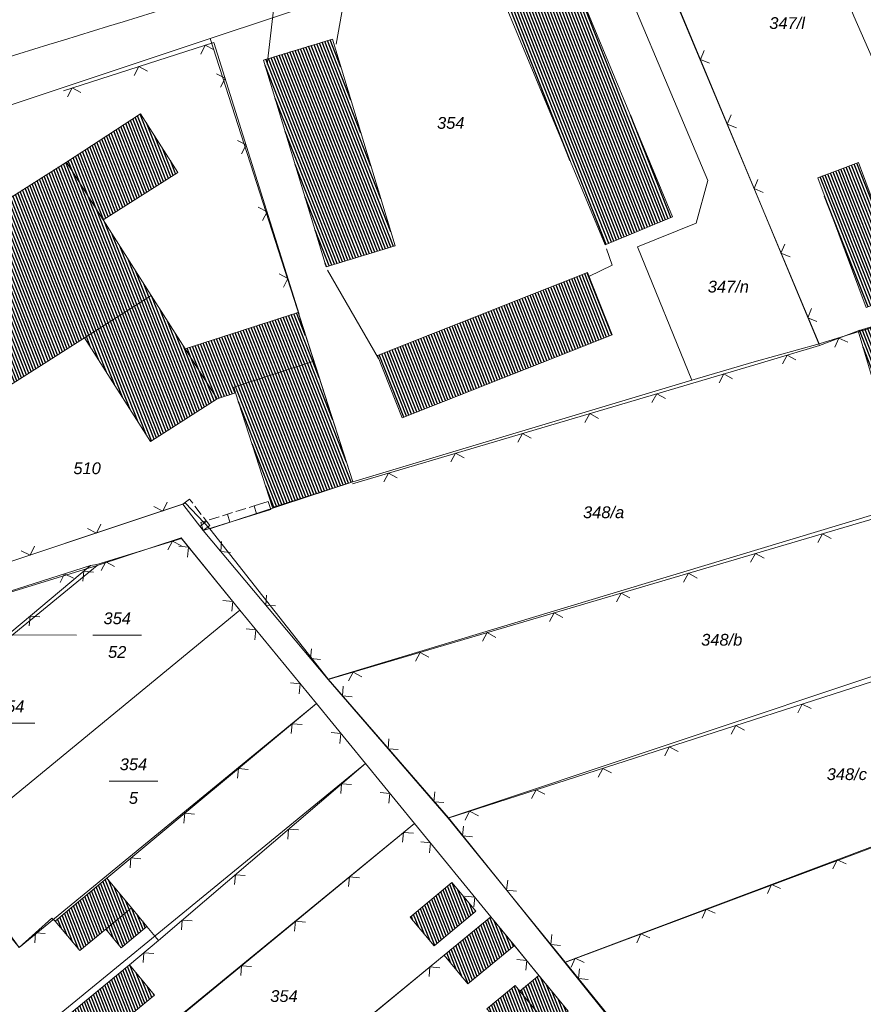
# Model space of a CAD drawing. Header units: metres. Extents: x 345144 to 348639, y 5629211 to 5635235.
# Tile 853 of 1056: x 347460 to 347520, y 5630780 to 5630851. Entities that reach past the tile are written whole.
import ezdxf
from ezdxf.enums import TextEntityAlignment as Align

# ---------------------------------------------------------------- set-up
doc = ezdxf.new("R2010")
doc.units = ezdxf.units.M
doc.header["$MEASUREMENT"] = 0
for name, color, linetype in [('081-083 Topographie', 7, 'Continuous'), ('AX Flurstück', 7, 'Continuous'), ('AX Gebäude', 7, 'Continuous'), ('Definitionslinie', 7, 'Continuous'), ('MG Präsentationsobjekt - Linie', 7, 'Continuous'), ('Präsentationsobjekt -Text (punktförmig)', 7, 'Continuous')]:
    doc.layers.add(name, color=color, linetype=linetype)
doc.styles.add('ARIALIT', font='ariali.ttf', dxfattribs={"height": 1})
pattern_1 = [(111.5294117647, (0, 0), (-0.186045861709, -0.07339575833), [])]

msp = doc.modelspace()

# ---------------------------------------------------------------- hatches: boundary and pattern name
at = {"layer": 'AX Gebäude', "true_color": 0x4f4f4f}
h = msp.add_hatch(dxfattribs=at)
h.set_pattern_fill('_USER', color=251, scale=0.2, angle=111.52941176, style=0, pattern_type=0)
h.set_pattern_definition(pattern_1)
h.paths.add_polyline_path([(347499.28, 5630854.517), (347506.706, 5630836.603), (347501.88, 5630834.602), (347494.455, 5630852.517)], flags=0)
h = msp.add_hatch(dxfattribs=at)
h.set_pattern_fill('_USER', color=251, scale=0.2, angle=111.52941176, style=0, pattern_type=0)
h.set_pattern_definition(pattern_1)
h.paths.add_polyline_path([(347482.377, 5630849.32), (347486.861, 5630834.532), (347481.929, 5630833.036), (347477.444, 5630847.825)], flags=0)
h = msp.add_hatch(dxfattribs=at)
h.set_pattern_fill('_USER', color=251, scale=0.2, angle=111.52941176, style=0, pattern_type=0)
h.set_pattern_definition(pattern_1)
h.paths.add_polyline_path([(347463.345, 5630840.526), (347468.66, 5630843.984), (347471.323, 5630839.787), (347465.969, 5630836.398)], flags=0)
h = msp.add_hatch(dxfattribs=at)
h.set_pattern_fill('_USER', color=251, scale=0.2, angle=111.52941176, style=0, pattern_type=0)
h.set_pattern_definition(pattern_1)
h.paths.add_polyline_path([(347464.654, 5630827.967), (347457.863, 5630823.658), (347451.805, 5630833.211), (347463.345, 5630840.526), (347465.969, 5630836.398), (347469.414, 5630830.99)], flags=0)
h = msp.add_hatch(dxfattribs=at)
h.set_pattern_fill('_USER', color=251, scale=0.2, angle=111.52941176, style=0, pattern_type=0)
h.set_pattern_definition(pattern_1)
h.paths.add_polyline_path([(347520.001, 5630840.487), (347522.488, 5630833.84), (347524.16, 5630834.465), (347525.142, 5630831.84), (347520.563, 5630830.127), (347517.094, 5630839.399)], flags=0)
h = msp.add_hatch(dxfattribs=at)
h.set_pattern_fill('_USER', color=251, scale=0.2, angle=111.52941176, style=0, pattern_type=0)
h.set_pattern_definition(pattern_1)
h.paths.add_polyline_path([(347485.611, 5630826.698), (347500.628, 5630832.624), (347502.385, 5630828.172), (347487.368, 5630822.246)], flags=0)
h = msp.add_hatch(dxfattribs=at)
h.set_pattern_fill('_USER', color=251, scale=0.2, angle=111.52941176, style=0, pattern_type=0)
h.set_pattern_definition(pattern_1)
h.paths.add_polyline_path([(347519.986, 5630828.466), (347531.17, 5630831.892), (347532.276, 5630828.304), (347521.069, 5630824.855)], flags=0)
h = msp.add_hatch(dxfattribs=at)
h.set_pattern_fill('_USER', color=251, scale=0.2, angle=111.52941176, style=0, pattern_type=0)
h.set_pattern_definition(pattern_1)
h.paths.add_polyline_path([(347469.414, 5630830.99), (347471.848, 5630827.165), (347474.125, 5630823.588), (347469.368, 5630820.547), (347464.654, 5630827.967)], flags=0)
h = msp.add_hatch(dxfattribs=at)
h.set_pattern_fill('_USER', color=251, scale=0.2, angle=111.52941176, style=0, pattern_type=0)
h.set_pattern_definition(pattern_1)
h.paths.add_polyline_path([(347471.848, 5630827.165), (347479.919, 5630829.773), (347481.045, 5630826.289), (347475.315, 5630824.437), (347475.451, 5630824.016), (347474.125, 5630823.588)], flags=0)
h = msp.add_hatch(dxfattribs=at)
h.set_pattern_fill('_USER', color=251, scale=0.2, angle=111.52941176, style=0, pattern_type=0)
h.set_pattern_definition(pattern_1)
h.paths.add_polyline_path([(347475.451, 5630824.016), (347475.315, 5630824.437), (347481.045, 5630826.289), (347483.829, 5630817.672), (347478.1, 5630815.821)], flags=0)
h = msp.add_hatch(dxfattribs=at)
h.set_pattern_fill('_USER', color=251, scale=0.2, angle=111.52941176, style=0, pattern_type=0)
h.set_pattern_definition(pattern_1)
h.paths.add_polyline_path([(347466.159, 5630785.675), (347464.308, 5630784.136), (347462.545, 5630786.256), (347466.24, 5630789.328), (347468.003, 5630787.208)], flags=0)
h = msp.add_hatch(dxfattribs=at)
h.set_pattern_fill('_USER', color=251, scale=0.2, angle=111.52941176, style=0, pattern_type=0)
h.set_pattern_definition(pattern_1)
h.paths.add_polyline_path([(347487.945, 5630786.52), (347490.928, 5630789.002), (347492.631, 5630786.955), (347489.648, 5630784.473)], flags=0)
h = msp.add_hatch(dxfattribs=at)
h.set_pattern_fill('_USER', color=251, scale=0.2, angle=111.52941176, style=0, pattern_type=0)
h.set_pattern_definition(pattern_1)
h.paths.add_polyline_path([(347466.159, 5630785.675), (347468.003, 5630787.208), (347469.113, 5630785.873), (347467.269, 5630784.34)], flags=0)
h = msp.add_hatch(dxfattribs=at)
h.set_pattern_fill('_USER', color=251, scale=0.2, angle=111.52941176, style=0, pattern_type=0)
h.set_pattern_definition(pattern_1)
h.paths.add_polyline_path([(347490.374, 5630783.821), (347493.71, 5630786.565), (347495.408, 5630784.501), (347492.072, 5630781.757)], flags=0)
h = msp.add_hatch(dxfattribs=at)
h.set_pattern_fill('_USER', color=251, scale=0.2, angle=111.52941176, style=0, pattern_type=0)
h.set_pattern_definition(pattern_1)
h.paths.add_polyline_path([(347460.621, 5630777.161), (347467.857, 5630783.122), (347469.647, 5630780.949), (347462.411, 5630774.988)], flags=0)
h = msp.add_hatch(dxfattribs=at)
h.set_pattern_fill('_USER', color=251, scale=0.2, angle=111.52941176, style=0, pattern_type=0)
h.set_pattern_definition(pattern_1)
h.paths.add_polyline_path([(347495.774, 5630781.248), (347497.138, 5630782.367), (347499.239, 5630779.806), (347497.875, 5630778.687)], flags=0)
h = msp.add_hatch(dxfattribs=at)
h.set_pattern_fill('_USER', color=251, scale=0.2, angle=111.52941176, style=0, pattern_type=0)
h.set_pattern_definition(pattern_1)
h.paths.add_polyline_path([(347495.774, 5630781.248), (347497.875, 5630778.687), (347495.852, 5630777.026), (347493.627, 5630779.737), (347493.422, 5630779.987), (347495.446, 5630781.648)], flags=0)

# ---------------------------------------------------------------- linework, layer by layer
at = {"layer": '081-083 Topographie', "color": 7, "linetype": 'Continuous', "lineweight": 5, "flags": 128}
for points in [[(347530.349, 5630864.196), (347519.186, 5630855.82), (347519.186, 5630855.82), (347518.111, 5630855.014), (347518.111, 5630855.014), (347519.672, 5630850.971), (347519.672, 5630850.971), (347522.213, 5630845.212), (347522.213, 5630845.212), (347523.483, 5630845.928)], [(347517.211, 5630827.407), (347504.028, 5630859.078), (347504.028, 5630859.078), (347514.298, 5630863.402)], [(347477.704, 5630847.5), (347478.195, 5630851.595), (347478.195, 5630851.595), (347483.402, 5630853.25), (347483.402, 5630853.25), (347482.646, 5630848.955)], [(347463.138, 5630845.625), (347473.901, 5630849.08), (347473.901, 5630849.08), (347480.004, 5630829.648)], [(347446.087, 5630834.675), (347452.648, 5630811.358), (347452.648, 5630811.358), (347454.559, 5630810.36), (347454.559, 5630810.36), (347471.682, 5630816.056)], [(347500.729, 5630832.355), (347502.398, 5630833.145), (347502.398, 5630833.145), (347501.994, 5630834.315)], [(347482.035, 5630832.802), (347485.668, 5630826.489)], [(347517.211, 5630827.407), (347519.986, 5630828.465)], [(347483.808, 5630817.525), (347508.16, 5630824.716), (347508.16, 5630824.716), (347512.603, 5630826.028), (347512.603, 5630826.028), (347517.211, 5630827.407)], [(347482.076, 5630803.524), (347533.597, 5630818.712)], [(347471.682, 5630816.056), (347473.135, 5630814.177), (347473.135, 5630814.177), (347477.968, 5630815.693)], [(347473.135, 5630814.177), (347482.076, 5630803.524)], [(347465.071, 5630811.68), (347465.533, 5630811.755), (347465.533, 5630811.755), (347471.582, 5630813.611), (347471.582, 5630813.611), (347475.757, 5630808.478), (347475.757, 5630808.478), (347481.229, 5630801.801)], [(347448.764, 5630798.026), (347465.071, 5630811.68)], [(347451.839, 5630807.458), (347465.071, 5630811.68)], [(347490.662, 5630793.613), (347536.553, 5630808.393), (347536.553, 5630808.393), (347537.84, 5630808.823)], [(347482.076, 5630803.524), (347490.662, 5630793.613)], [(347466.238, 5630789.328), (347481.229, 5630801.801)], [(347481.229, 5630801.801), (347484.738, 5630797.526)], [(347499.02, 5630783.312), (347542.607, 5630799.701)], [(347467.86, 5630783.119), (347469.936, 5630784.864), (347469.936, 5630784.864), (347484.738, 5630797.526)], [(347484.738, 5630797.526), (347488.247, 5630793.241)], [(347490.662, 5630793.613), (347499.02, 5630783.312)], [(347467.38, 5630776.06), (347488.247, 5630793.241)], [(347488.247, 5630793.241), (347493.709, 5630786.564)], [(347454.103, 5630784.983), (347457.364, 5630787.54), (347457.364, 5630787.54), (347457.568, 5630787.646), (347457.568, 5630787.646), (347459.958, 5630784.373), (347459.958, 5630784.373), (347462.308, 5630786.453), (347462.308, 5630786.453), (347462.544, 5630786.256)], [(347469.112, 5630785.873), (347469.936, 5630784.864)], [(347495.407, 5630784.5), (347497.14, 5630782.367)], [(347472.909, 5630769.417), (347490.374, 5630783.821)], [(347499.02, 5630783.312), (347507.227, 5630773.203)]]:
    msp.add_lwpolyline(points, dxfattribs=at)
at = {"layer": '081-083 Topographie', "color": 7, "linetype": 'Continuous', "lineweight": 5}
for centre, radius, start, end in [((350490.564, 5620989.263), 10314.293927, 106.9259598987, 107.1244188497), ((345012.025, 5638911.698), 8421.495536, -73.2665580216, -73.0663293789), ((306847.346, 5597358.885), 52580.208605, 39.4282096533, 39.4761824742)]:
    msp.add_arc(centre, radius, start, end, dxfattribs=at)
at = {"layer": 'AX Flurstück', "color": 8, "linetype": 'Continuous', "lineweight": 13, "true_color": 0x808080, "flags": 128}
for points in [[(347532.309, 5630863.632), (347536.938, 5630857.234), (347546.167, 5630843.646), (347532.339, 5630832.194), (347517.2, 5630827.528), (347503.744, 5630859.624), (347520.298, 5630866.617)], [(347503.744, 5630859.624), (347517.2, 5630827.528), (347512.544, 5630826.246), (347508.098, 5630824.919), (347504.194, 5630834.455), (347508.39, 5630836.157), (347509.242, 5630839.198), (347501.09, 5630858.503), (347503.744, 5630859.624)], [(347508.098, 5630824.919), (347483.829, 5630817.672), (347473.627, 5630849.358), (347487.304, 5630853.908), (347501.09, 5630858.503), (347509.242, 5630839.198), (347508.39, 5630836.157), (347504.194, 5630834.455), (347508.098, 5630824.919)], [(347487.304, 5630853.908), (347473.627, 5630849.358), (347444.639, 5630839.713), (347442.187, 5630838.822), (347419.016, 5630831.808)], [(347483.829, 5630817.672), (347473.613, 5630814.304), (347471.876, 5630816.141), (347454.56, 5630810.36), (347452.649, 5630811.358), (347444.639, 5630839.713), (347473.627, 5630849.358), (347483.829, 5630817.672)], [(347533.204, 5630818.962), (347482.063, 5630803.54), (347473.613, 5630814.304), (347483.829, 5630817.672), (347508.098, 5630824.919), (347512.544, 5630826.246), (347517.2, 5630827.528), (347532.339, 5630832.194), (347546.167, 5630843.646), (347553.092, 5630835.091), (347533.204, 5630818.962)], [(347482.063, 5630803.54), (347533.204, 5630818.962), (347553.092, 5630835.091), (347560.215, 5630826.291), (347538.961, 5630809.757), (347490.678, 5630793.624), (347482.063, 5630803.54)], [(347490.678, 5630793.624), (347538.961, 5630809.757), (347560.215, 5630826.291), (347567.123, 5630817.994), (347546.689, 5630801.122), (347498.991, 5630783.28), (347490.678, 5630793.624)], [(347498.991, 5630783.28), (347546.689, 5630801.122), (347567.123, 5630817.994), (347574.178, 5630809.52), (347554.041, 5630792.594), (347507.241, 5630773.014), (347498.991, 5630783.28)], [(347454.56, 5630810.36), (347471.876, 5630816.141), (347473.613, 5630814.304), (347482.063, 5630803.54), (347490.678, 5630793.624), (347498.991, 5630783.28), (347507.241, 5630773.014), (347515.699, 5630762.947), (347523.954, 5630752.692), (347532.309, 5630742.592), (347540.637, 5630732.418), (347548.955, 5630722.314), (347554.922, 5630714.965), (347557.71, 5630712.21), (347566.128, 5630702.301), (347574.56, 5630692.794), (347575.727, 5630691.479), (347578.866, 5630687.939), (347582.942, 5630683.953), (347591.454, 5630675.631), (347599.515, 5630668.095), (347607.834, 5630660.199)], [(347448.795, 5630797.983), (347455.457, 5630803.43), (347465.553, 5630811.685), (347471.55, 5630813.666), (347475.757, 5630808.479), (347443.178, 5630781.713), (347440.327, 5630785.181), (347451.664, 5630794.507), (347448.795, 5630797.983)], [(347499.239, 5630779.806), (347493.71, 5630786.565), (347488.247, 5630793.241), (347484.739, 5630797.526), (347481.23, 5630801.802), (347475.757, 5630808.479), (347471.55, 5630813.666), (347465.553, 5630811.685), (347452.125, 5630807.546)], [(347452.125, 5630807.546), (347465.553, 5630811.685), (347455.457, 5630803.43), (347452.125, 5630807.546)], [(347443.178, 5630781.713), (347475.757, 5630808.479), (347481.23, 5630801.802), (347459.958, 5630784.373), (347457.365, 5630787.541), (347446.049, 5630778.234), (347443.178, 5630781.713)], [(347459.958, 5630784.373), (347481.23, 5630801.802), (347484.739, 5630797.526), (347452.133, 5630770.822), (347446.049, 5630778.234), (347457.365, 5630787.541), (347459.958, 5630784.373)], [(347452.133, 5630770.822), (347484.739, 5630797.526), (347488.247, 5630793.241), (347466.975, 5630775.813), (347469.607, 5630772.594), (347458.323, 5630763.326), (347452.133, 5630770.822)], [(347466.975, 5630775.813), (347488.247, 5630793.241), (347493.71, 5630786.565), (347461.121, 5630759.79), (347458.323, 5630763.326), (347469.607, 5630772.594), (347466.975, 5630775.813)], [(347461.121, 5630759.79), (347493.71, 5630786.565), (347499.239, 5630779.806), (347477.968, 5630762.388), (347475.318, 5630765.628), (347464.034, 5630756.359), (347461.121, 5630759.79)]]:
    msp.add_lwpolyline(points, dxfattribs=at)
at = {"layer": 'AX Gebäude', "color": 7, "linetype": 'Continuous', "lineweight": 5, "flags": 128}
for points in [[(347499.28, 5630854.517), (347506.706, 5630836.603), (347501.88, 5630834.602), (347494.455, 5630852.517), (347499.28, 5630854.517)], [(347482.377, 5630849.32), (347486.861, 5630834.532), (347481.929, 5630833.036), (347477.444, 5630847.825), (347482.377, 5630849.32)], [(347463.345, 5630840.526), (347468.66, 5630843.984), (347471.323, 5630839.787), (347465.969, 5630836.398), (347463.345, 5630840.526)], [(347464.654, 5630827.967), (347457.863, 5630823.658), (347451.805, 5630833.211), (347463.345, 5630840.526), (347465.969, 5630836.398), (347469.414, 5630830.99), (347464.654, 5630827.967)], [(347520.001, 5630840.487), (347522.488, 5630833.84), (347524.16, 5630834.465), (347525.142, 5630831.84), (347520.563, 5630830.127), (347517.094, 5630839.399), (347520.001, 5630840.487)], [(347485.611, 5630826.698), (347500.628, 5630832.624), (347502.385, 5630828.172), (347487.368, 5630822.246), (347485.611, 5630826.698)], [(347519.986, 5630828.466), (347531.17, 5630831.892), (347532.276, 5630828.304), (347521.069, 5630824.855), (347519.986, 5630828.466)], [(347469.414, 5630830.99), (347471.848, 5630827.165), (347474.125, 5630823.588), (347469.368, 5630820.547), (347464.654, 5630827.967), (347469.414, 5630830.99)], [(347471.848, 5630827.165), (347479.919, 5630829.773), (347481.045, 5630826.289), (347475.315, 5630824.437), (347475.451, 5630824.016), (347474.125, 5630823.588), (347471.848, 5630827.165)], [(347475.451, 5630824.016), (347475.315, 5630824.437), (347481.045, 5630826.289), (347483.829, 5630817.672), (347478.1, 5630815.821), (347475.451, 5630824.016)], [(347466.159, 5630785.675), (347464.308, 5630784.136), (347462.545, 5630786.256), (347466.24, 5630789.328), (347468.003, 5630787.208), (347466.159, 5630785.675)], [(347487.945, 5630786.52), (347490.928, 5630789.002), (347492.631, 5630786.955), (347489.648, 5630784.473), (347487.945, 5630786.52)], [(347466.159, 5630785.675), (347468.003, 5630787.208), (347469.113, 5630785.873), (347467.269, 5630784.34), (347466.159, 5630785.675)], [(347490.374, 5630783.821), (347493.71, 5630786.565), (347495.408, 5630784.501), (347492.072, 5630781.757), (347490.374, 5630783.821)], [(347460.621, 5630777.161), (347467.857, 5630783.122), (347469.647, 5630780.949), (347462.411, 5630774.988), (347460.621, 5630777.161)], [(347495.774, 5630781.248), (347497.138, 5630782.367), (347499.239, 5630779.806), (347497.875, 5630778.687), (347495.774, 5630781.248)], [(347495.774, 5630781.248), (347497.875, 5630778.687), (347495.852, 5630777.026), (347493.627, 5630779.737), (347493.422, 5630779.987), (347495.446, 5630781.648), (347495.774, 5630781.248)]]:
    msp.add_lwpolyline(points, dxfattribs=at)
at = {"layer": 'Definitionslinie', "color": 7, "linetype": 'Continuous', "lineweight": 5, "flags": 128}
for points in [[(347504.028, 5630859.078), (347517.211, 5630827.407)], [(347482.646, 5630848.955), (347483.402, 5630853.25)], [(347477.704, 5630847.5), (347478.195, 5630851.595)], [(347519.672, 5630850.971), (347522.213, 5630845.212)], [(347463.138, 5630845.625), (347473.901, 5630849.08)], [(347473.901, 5630849.08), (347480.004, 5630829.648)], [(347473.909, 5630848.557), (347473.28, 5630848.881), (347472.957, 5630848.252)], [(347473.909, 5630848.557), (347473.28, 5630848.881), (347472.957, 5630848.252)], [(347508.967, 5630848.512), (347508.698, 5630847.859), (347509.352, 5630847.589)], [(347508.967, 5630848.512), (347508.698, 5630847.859), (347509.352, 5630847.589)], [(347469.148, 5630847.029), (347468.52, 5630847.353), (347468.196, 5630846.724)], [(347469.148, 5630847.029), (347468.52, 5630847.353), (347468.196, 5630846.724)], [(347474.378, 5630845.893), (347474.705, 5630846.519), (347474.078, 5630846.847)], [(347474.378, 5630845.893), (347474.705, 5630846.519), (347474.078, 5630846.847)], [(347464.388, 5630845.501), (347463.759, 5630845.824), (347463.436, 5630845.195)], [(347464.388, 5630845.501), (347463.759, 5630845.824), (347463.436, 5630845.195)], [(347510.889, 5630843.896), (347510.62, 5630843.243), (347511.273, 5630842.973)], [(347510.889, 5630843.896), (347510.62, 5630843.243), (347511.273, 5630842.973)], [(347475.876, 5630841.122), (347476.203, 5630841.749), (347475.577, 5630842.076)], [(347475.876, 5630841.122), (347476.203, 5630841.749), (347475.577, 5630842.076)], [(347512.81, 5630839.28), (347512.541, 5630838.626), (347513.195, 5630838.357)], [(347512.81, 5630839.28), (347512.541, 5630838.626), (347513.195, 5630838.357)], [(347477.374, 5630836.352), (347477.702, 5630836.979), (347477.075, 5630837.306)], [(347477.374, 5630836.352), (347477.702, 5630836.979), (347477.075, 5630837.306)], [(347501.994, 5630834.315), (347502.398, 5630833.145)], [(347514.732, 5630834.664), (347514.462, 5630834.01), (347515.116, 5630833.741)], [(347514.732, 5630834.664), (347514.462, 5630834.01), (347515.116, 5630833.741)], [(347482.035, 5630832.802), (347485.668, 5630826.489)], [(347500.729, 5630832.355), (347502.398, 5630833.145)], [(347478.873, 5630831.582), (347479.2, 5630832.209), (347478.573, 5630832.536)], [(347478.873, 5630831.582), (347479.2, 5630832.209), (347478.573, 5630832.536)], [(347516.653, 5630830.048), (347516.384, 5630829.394), (347517.038, 5630829.125)], [(347516.653, 5630830.048), (347516.384, 5630829.394), (347517.038, 5630829.125)], [(347517.211, 5630827.407), (347519.986, 5630828.465)], [(347519.244, 5630827.647), (347518.599, 5630827.936), (347518.309, 5630827.291)], [(347519.244, 5630827.647), (347518.599, 5630827.936), (347518.309, 5630827.291)], [(347512.603, 5630826.028), (347517.211, 5630827.407)], [(347515.529, 5630826.382), (347514.907, 5630826.718), (347514.571, 5630826.095)], [(347515.529, 5630826.382), (347514.907, 5630826.718), (347514.571, 5630826.095)], [(347508.16, 5630824.716), (347512.603, 5630826.028)], [(347511.003, 5630825.034), (347510.382, 5630825.372), (347510.044, 5630824.751)], [(347511.003, 5630825.034), (347510.382, 5630825.372), (347510.044, 5630824.751)], [(347483.808, 5630817.525), (347508.16, 5630824.716)], [(347506.196, 5630823.615), (347505.575, 5630823.953), (347505.237, 5630823.331)], [(347506.196, 5630823.615), (347505.575, 5630823.953), (347505.237, 5630823.331)], [(347501.4, 5630822.199), (347500.779, 5630822.537), (347500.441, 5630821.915)], [(347501.4, 5630822.199), (347500.779, 5630822.537), (347500.441, 5630821.915)], [(347496.605, 5630820.783), (347495.984, 5630821.121), (347495.646, 5630820.499)], [(347496.605, 5630820.783), (347495.984, 5630821.121), (347495.646, 5630820.499)], [(347491.81, 5630819.367), (347491.189, 5630819.704), (347490.851, 5630819.083)], [(347491.81, 5630819.367), (347491.189, 5630819.704), (347490.851, 5630819.083)], [(347482.076, 5630803.524), (347533.597, 5630818.712)], [(347487.015, 5630817.951), (347486.393, 5630818.288), (347486.055, 5630817.667)], [(347487.015, 5630817.951), (347486.393, 5630818.288), (347486.055, 5630817.667)], [(347454.559, 5630810.36), (347471.682, 5630816.056)], [(347469.605, 5630815.892), (347470.237, 5630815.575), (347470.554, 5630816.208)], [(347469.605, 5630815.892), (347470.237, 5630815.575), (347470.554, 5630816.208)], [(347472.157, 5630816.423), (347471.682, 5630816.056)], [(347471.682, 5630816.055), (347472.156, 5630816.423)], [(347471.682, 5630816.055), (347472.156, 5630816.423)], [(347472.157, 5630816.423), (347471.682, 5630816.056)], [(347471.682, 5630816.056), (347473.135, 5630814.177)], [(347472.157, 5630816.423), (347472.386, 5630816.126)], [(347472.157, 5630816.423), (347472.386, 5630816.126)], [(347472.539, 5630815.929), (347472.998, 5630815.335)], [(347472.539, 5630815.929), (347472.998, 5630815.335)], [(347476.414, 5630815.834), (347476.772, 5630815.946)], [(347476.414, 5630815.834), (347476.772, 5630815.946)], [(347476.772, 5630815.946), (347477.788, 5630816.265)], [(347476.772, 5630815.946), (347477.788, 5630816.265)], [(347476.952, 5630815.374), (347476.772, 5630815.946)], [(347476.952, 5630815.374), (347476.772, 5630815.946)], [(347477.788, 5630816.265), (347477.968, 5630815.693)], [(347477.788, 5630816.265), (347477.968, 5630815.693)], [(347473.135, 5630814.177), (347477.968, 5630815.693)], [(347474.506, 5630815.235), (347474.863, 5630815.348)], [(347474.506, 5630815.235), (347474.863, 5630815.348)], [(347474.863, 5630815.348), (347475.221, 5630815.46)], [(347474.863, 5630815.348), (347475.221, 5630815.46)], [(347475.043, 5630814.776), (347474.863, 5630815.348)], [(347475.043, 5630814.776), (347474.863, 5630815.348)], [(347475.46, 5630815.535), (347476.175, 5630815.759)], [(347475.46, 5630815.535), (347476.175, 5630815.759)], [(347464.86, 5630814.314), (347465.493, 5630813.997), (347465.809, 5630814.629)], [(347464.86, 5630814.314), (347465.493, 5630813.997), (347465.809, 5630814.629)], [(347472.905, 5630814.474), (347473.379, 5630814.842)], [(347472.905, 5630814.474), (347473.379, 5630814.842)], [(347472.955, 5630814.749), (347473.313, 5630814.861)], [(347472.955, 5630814.749), (347473.313, 5630814.861)], [(347473.135, 5630814.177), (347472.955, 5630814.749)], [(347472.955, 5630814.749), (347473.135, 5630814.177)], [(347473.135, 5630814.177), (347472.955, 5630814.749)], [(347472.955, 5630814.749), (347473.135, 5630814.177)], [(347473.61, 5630814.544), (347473.135, 5630814.177)], [(347473.61, 5630814.544), (347473.135, 5630814.177)], [(347473.151, 5630815.138), (347473.38, 5630814.841)], [(347473.151, 5630815.138), (347473.38, 5630814.841)], [(347473.38, 5630814.841), (347473.61, 5630814.544)], [(347473.38, 5630814.841), (347473.61, 5630814.544)], [(347473.551, 5630814.936), (347474.267, 5630815.161)], [(347473.551, 5630814.936), (347474.267, 5630815.161)], [(347473.135, 5630814.177), (347482.076, 5630803.524)], [(347518.049, 5630813.607), (347517.428, 5630813.946), (347517.09, 5630813.325)], [(347518.049, 5630813.607), (347517.428, 5630813.946), (347517.09, 5630813.325)], [(347465.533, 5630811.755), (347471.582, 5630813.611)], [(347471.572, 5630813.085), (347470.948, 5630813.416), (347470.616, 5630812.792)], [(347471.572, 5630813.085), (347470.948, 5630813.416), (347470.616, 5630812.792)], [(347471.582, 5630813.611), (347475.757, 5630808.478)], [(347474.453, 5630813.385), (347474.391, 5630812.68), (347475.096, 5630812.619)], [(347474.453, 5630813.385), (347474.391, 5630812.68), (347475.096, 5630812.619)], [(347460.116, 5630812.736), (347460.748, 5630812.419), (347461.065, 5630813.051)], [(347460.116, 5630812.736), (347460.748, 5630812.419), (347461.065, 5630813.051)], [(347472.02, 5630812.281), (347472.092, 5630812.984), (347471.389, 5630813.056)], [(347472.02, 5630812.281), (347472.092, 5630812.984), (347471.389, 5630813.056)], [(347513.253, 5630812.194), (347512.632, 5630812.532), (347512.294, 5630811.911)], [(347513.253, 5630812.194), (347512.632, 5630812.532), (347512.294, 5630811.911)], [(347448.764, 5630798.026), (347465.071, 5630811.68)], [(347451.839, 5630807.458), (347465.071, 5630811.68)], [(347465.071, 5630811.68), (347465.533, 5630811.755)], [(347466.792, 5630811.618), (347466.167, 5630811.95), (347465.836, 5630811.325)], [(347466.792, 5630811.618), (347466.167, 5630811.95), (347465.836, 5630811.325)], [(347463.847, 5630810.764), (347463.218, 5630811.089), (347462.894, 5630810.461)], [(347463.847, 5630810.764), (347463.218, 5630811.089), (347462.894, 5630810.461)], [(347465.289, 5630811.21), (347464.585, 5630811.273), (347464.522, 5630810.568)], [(347465.289, 5630811.21), (347464.585, 5630811.273), (347464.522, 5630810.568)], [(347508.457, 5630810.78), (347507.837, 5630811.118), (347507.498, 5630810.497)], [(347508.457, 5630810.78), (347507.837, 5630811.118), (347507.498, 5630810.497)], [(347477.667, 5630809.555), (347477.606, 5630808.851), (347478.31, 5630808.789)], [(347477.667, 5630809.555), (347477.606, 5630808.851), (347478.31, 5630808.789)], [(347503.662, 5630809.366), (347503.041, 5630809.704), (347502.702, 5630809.083)], [(347503.662, 5630809.366), (347503.041, 5630809.704), (347502.702, 5630809.083)], [(347475.175, 5630808.402), (347475.247, 5630809.105), (347474.544, 5630809.177)], [(347475.175, 5630808.402), (347475.247, 5630809.105), (347474.544, 5630809.177)], [(347475.757, 5630808.478), (347481.229, 5630801.801)], [(347490.662, 5630793.613), (347536.553, 5630808.393)], [(347498.866, 5630807.952), (347498.245, 5630808.29), (347497.906, 5630807.669)], [(347498.866, 5630807.952), (347498.245, 5630808.29), (347497.906, 5630807.669)], [(347461.455, 5630808), (347460.751, 5630808.063), (347460.689, 5630807.359)], [(347461.455, 5630808), (347460.751, 5630808.063), (347460.689, 5630807.359)], [(347476.839, 5630806.369), (347476.908, 5630807.073), (347476.205, 5630807.143)], [(347476.839, 5630806.369), (347476.908, 5630807.073), (347476.205, 5630807.143)], [(347494.07, 5630806.538), (347493.449, 5630806.877), (347493.11, 5630806.256)], [(347494.07, 5630806.538), (347493.449, 5630806.877), (347493.11, 5630806.256)], [(347480.881, 5630805.725), (347480.82, 5630805.021), (347481.524, 5630804.959)], [(347480.881, 5630805.725), (347480.82, 5630805.021), (347481.524, 5630804.959)], [(347489.274, 5630805.125), (347488.653, 5630805.463), (347488.314, 5630804.842)], [(347489.274, 5630805.125), (347488.653, 5630805.463), (347488.314, 5630804.842)], [(347484.478, 5630803.711), (347483.857, 5630804.049), (347483.518, 5630803.428)], [(347484.478, 5630803.711), (347483.857, 5630804.049), (347483.518, 5630803.428)], [(347480.008, 5630802.502), (347480.078, 5630803.206), (347479.374, 5630803.276)], [(347480.008, 5630802.502), (347480.078, 5630803.206), (347479.374, 5630803.276)], [(347482.076, 5630803.524), (347490.662, 5630793.613)], [(347483.146, 5630803.053), (347483.095, 5630802.348), (347483.8, 5630802.297)], [(347483.146, 5630803.053), (347483.095, 5630802.348), (347483.8, 5630802.297)], [(347466.238, 5630789.328), (347481.229, 5630801.801)], [(347481.229, 5630801.801), (347484.738, 5630797.526)], [(347516.616, 5630801.447), (347515.987, 5630801.769), (347515.664, 5630801.14)], [(347516.616, 5630801.447), (347515.987, 5630801.769), (347515.664, 5630801.14)], [(347480.203, 5630800.297), (347479.499, 5630800.361), (347479.434, 5630799.657)], [(347480.203, 5630800.297), (347479.499, 5630800.361), (347479.434, 5630799.657)], [(347482.914, 5630798.96), (347482.984, 5630799.664), (347482.28, 5630799.733)], [(347482.914, 5630798.96), (347482.984, 5630799.664), (347482.28, 5630799.733)], [(347499.02, 5630783.312), (347542.607, 5630799.701)], [(347511.857, 5630799.914), (347511.228, 5630800.237), (347510.905, 5630799.607)], [(347511.857, 5630799.914), (347511.228, 5630800.237), (347510.905, 5630799.607)], [(347486.42, 5630799.274), (347486.369, 5630798.569), (347487.074, 5630798.518)], [(347486.42, 5630799.274), (347486.369, 5630798.569), (347487.074, 5630798.518)], [(347507.098, 5630798.381), (347506.469, 5630798.704), (347506.146, 5630798.075)], [(347507.098, 5630798.381), (347506.469, 5630798.704), (347506.146, 5630798.075)], [(347469.936, 5630784.864), (347484.738, 5630797.526)], [(347476.359, 5630797.099), (347475.655, 5630797.163), (347475.591, 5630796.459)], [(347476.359, 5630797.099), (347475.655, 5630797.163), (347475.591, 5630796.459)], [(347484.738, 5630797.526), (347488.247, 5630793.241)], [(347502.339, 5630796.848), (347501.709, 5630797.171), (347501.387, 5630796.542)], [(347502.339, 5630796.848), (347501.709, 5630797.171), (347501.387, 5630796.542)], [(347483.741, 5630796.015), (347483.036, 5630796.07), (347482.981, 5630795.365)], [(347483.741, 5630796.015), (347483.036, 5630796.07), (347482.981, 5630795.365)], [(347489.693, 5630795.495), (347489.643, 5630794.789), (347490.348, 5630794.739)], [(347489.693, 5630795.495), (347489.643, 5630794.789), (347490.348, 5630794.739)], [(347497.579, 5630795.315), (347496.95, 5630795.638), (347496.627, 5630795.009)], [(347497.579, 5630795.315), (347496.95, 5630795.638), (347496.627, 5630795.009)], [(347486.422, 5630794.68), (347486.493, 5630795.384), (347485.789, 5630795.454)], [(347486.422, 5630794.68), (347486.493, 5630795.384), (347485.789, 5630795.454)], [(347492.82, 5630793.783), (347492.191, 5630794.105), (347491.868, 5630793.476)], [(347492.82, 5630793.783), (347492.191, 5630794.105), (347491.868, 5630793.476)], [(347472.516, 5630793.901), (347471.812, 5630793.966), (347471.747, 5630793.261)], [(347472.516, 5630793.901), (347471.812, 5630793.966), (347471.747, 5630793.261)], [(347490.662, 5630793.613), (347499.02, 5630783.312)], [(347467.38, 5630776.06), (347488.247, 5630793.241)], [(347479.942, 5630792.765), (347479.237, 5630792.82), (347479.182, 5630792.115)], [(347479.942, 5630792.765), (347479.237, 5630792.82), (347479.182, 5630792.115)], [(347488.247, 5630793.241), (347493.709, 5630786.564)], [(347491.764, 5630793.049), (347491.691, 5630792.345), (347492.394, 5630792.272)], [(347491.764, 5630793.049), (347491.691, 5630792.345), (347492.394, 5630792.272)], [(347488.167, 5630792.528), (347487.463, 5630792.596), (347487.395, 5630791.892)], [(347488.167, 5630792.528), (347487.463, 5630792.596), (347487.395, 5630791.892)], [(347489.325, 5630791.134), (347489.395, 5630791.838), (347488.691, 5630791.908)], [(347489.325, 5630791.134), (347489.395, 5630791.838), (347488.691, 5630791.908)], [(347468.672, 5630790.703), (347467.968, 5630790.768), (347467.904, 5630790.063)], [(347468.672, 5630790.703), (347467.968, 5630790.768), (347467.904, 5630790.063)], [(347519.117, 5630790.335), (347518.473, 5630790.627), (347518.181, 5630789.983)], [(347519.117, 5630790.335), (347518.473, 5630790.627), (347518.181, 5630789.983)], [(347476.142, 5630789.515), (347475.437, 5630789.57), (347475.382, 5630788.865)], [(347476.142, 5630789.515), (347475.437, 5630789.57), (347475.382, 5630788.865)], [(347484.307, 5630789.35), (347483.603, 5630789.418), (347483.535, 5630788.714)], [(347484.307, 5630789.35), (347483.603, 5630789.418), (347483.535, 5630788.714)], [(347494.914, 5630789.166), (347494.841, 5630788.463), (347495.544, 5630788.389)], [(347494.914, 5630789.166), (347494.841, 5630788.463), (347495.544, 5630788.389)], [(347514.437, 5630788.575), (347513.793, 5630788.867), (347513.501, 5630788.223)], [(347514.437, 5630788.575), (347513.793, 5630788.867), (347513.501, 5630788.223)], [(347492.491, 5630787.264), (347492.561, 5630787.967), (347491.857, 5630788.038)], [(347492.491, 5630787.264), (347492.561, 5630787.967), (347491.857, 5630788.038)], [(347509.757, 5630786.815), (347509.113, 5630787.107), (347508.821, 5630786.463)], [(347509.757, 5630786.815), (347509.113, 5630787.107), (347508.821, 5630786.463)], [(347459.958, 5630784.373), (347462.308, 5630786.453)], [(347462.308, 5630786.453), (347462.544, 5630786.256)], [(347472.343, 5630786.265), (347471.638, 5630786.32), (347471.583, 5630785.615)], [(347472.343, 5630786.265), (347471.638, 5630786.32), (347471.583, 5630785.615)], [(347469.112, 5630785.873), (347469.936, 5630784.864)], [(347480.447, 5630786.171), (347479.743, 5630786.24), (347479.675, 5630785.536)], [(347480.447, 5630786.171), (347479.743, 5630786.24), (347479.675, 5630785.536)], [(347461.839, 5630785.37), (347461.133, 5630785.413), (347461.09, 5630784.707)], [(347461.839, 5630785.37), (347461.133, 5630785.413), (347461.09, 5630784.707)], [(347498.065, 5630785.283), (347497.991, 5630784.58), (347498.695, 5630784.507)], [(347498.065, 5630785.283), (347497.991, 5630784.58), (347498.695, 5630784.507)], [(347505.077, 5630785.055), (347504.433, 5630785.347), (347504.141, 5630784.703)], [(347505.077, 5630785.055), (347504.433, 5630785.347), (347504.141, 5630784.703)], [(347467.86, 5630783.119), (347469.936, 5630784.864)], [(347495.407, 5630784.5), (347497.14, 5630782.367)], [(347469.602, 5630783.93), (347468.898, 5630783.992), (347468.837, 5630783.287)], [(347469.602, 5630783.93), (347468.898, 5630783.992), (347468.837, 5630783.287)], [(347472.909, 5630769.417), (347490.374, 5630783.821)], [(347496.201, 5630782.73), (347496.274, 5630783.434), (347495.57, 5630783.506)], [(347496.201, 5630782.73), (347496.274, 5630783.434), (347495.57, 5630783.506)], [(347500.397, 5630783.296), (347499.753, 5630783.588), (347499.461, 5630782.944)], [(347500.397, 5630783.296), (347499.753, 5630783.588), (347499.461, 5630782.944)], [(347476.587, 5630782.993), (347475.884, 5630783.061), (347475.815, 5630782.358)], [(347476.587, 5630782.993), (347475.884, 5630783.061), (347475.815, 5630782.358)], [(347490.06, 5630782.914), (347489.356, 5630782.982), (347489.289, 5630782.278)], [(347490.06, 5630782.914), (347489.356, 5630782.982), (347489.289, 5630782.278)], [(347499.02, 5630783.312), (347507.227, 5630773.203)], [(347500.045, 5630782.843), (347499.972, 5630782.139), (347500.675, 5630782.066)], [(347500.045, 5630782.843), (347499.972, 5630782.139), (347500.675, 5630782.066)]]:
    msp.add_lwpolyline(points, dxfattribs=at)
at = {"layer": 'Definitionslinie', "color": 7, "linetype": 'Continuous', "lineweight": 5}
for centre, radius, start, end in [((350490.564, 5620989.263), 10314.295352, 106.9259598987, 107.1244188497), ((345012.025, 5638911.698), 8421.495536, -73.2665580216, -73.0663293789), ((306847.346, 5597358.885), 52580.208605, 39.4282096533, 39.4761824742)]:
    msp.add_arc(centre, radius, start, end, dxfattribs=at)
at = {"layer": 'MG Präsentationsobjekt - Linie', "color": 251, "linetype": 'Continuous', "lineweight": 13, "true_color": 0x5e5e5e, "flags": 128}
msp.add_lwpolyline([(347457.557, 5630806.719), (347464.069, 5630806.7)], dxfattribs=at)
at = {"layer": 'Präsentationsobjekt -Text (punktförmig)', "color": 251, "linetype": 'Continuous', "lineweight": 13, "true_color": 0x5e5e5e, "flags": 128}
for points in [[(347465.2424, 5630806.69952), (347468.7236, 5630806.69952)], [(347457.6204, 5630800.40152), (347461.1016, 5630800.40152)], [(347466.4024, 5630796.25852), (347469.8836, 5630796.25852)]]:
    msp.add_lwpolyline(points, dxfattribs=at)

# ---------------------------------------------------------------- texts
at = {"layer": 'Präsentationsobjekt -Text (punktförmig)', "color": 8, "true_color": 0x808080, "style": 'ARIALIT'}
for s, p in [('347/l', (347514.904, 5630850.464)), ('354', (347490.843, 5630843.326)), ('347/n', (347510.699, 5630831.62)), ('510', (347464.829, 5630818.632)), ('348/a', (347501.778, 5630815.483)), ('354', (347466.983, 5630807.90288)), ('348/b', (347510.229, 5630806.368)), ('52', (347466.983, 5630805.49616)), ('354', (347459.361, 5630801.60488)), ('354', (347468.143, 5630797.46188)), ('348/c', (347519.176, 5630796.756)), ('5', (347468.143, 5630795.05516)), ('354', (347478.913, 5630780.88888))]:
    msp.add_text(s, height=0.8421, dxfattribs=at).set_placement(p, align=Align.MIDDLE_CENTER)

doc.saveas('drawing.dxf')
